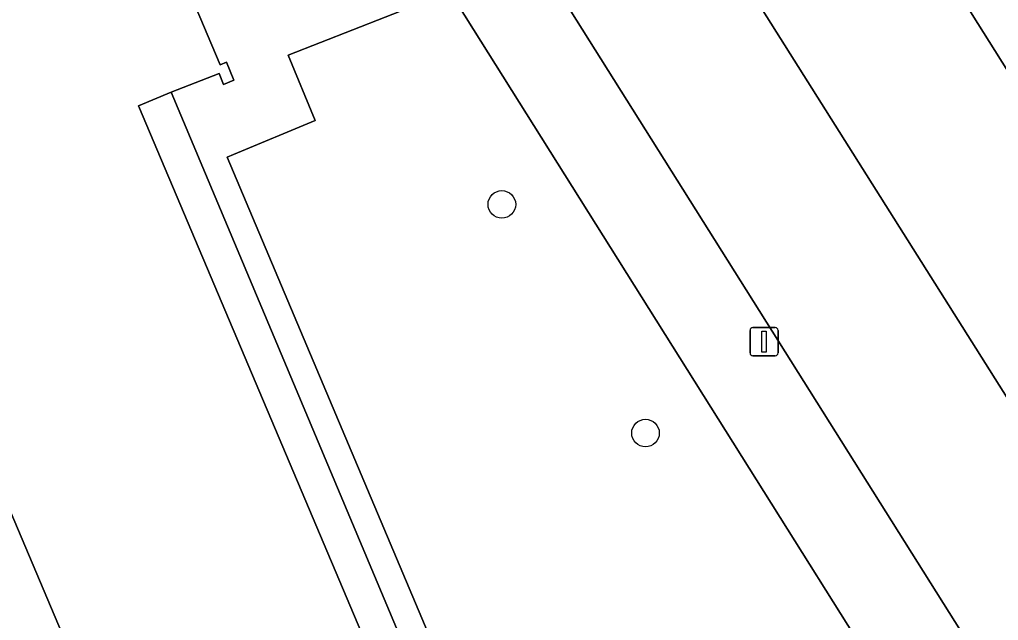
# Model space of a CAD drawing. Extents: x 160077 to 160948, y 386481 to 387498.
# Drawn here: x 160458.74 to 160493.38, y 386782.41 to 386803.66 of the extents above; entities that cross this region are included whole.
import ezdxf

# ---------------------------------------------------------------- set-up
doc = ezdxf.new("R2010")
doc.units = 0
for name, color, linetype in [('IMGEO_Boom', 7, 'Continuous'), ('IMGEO_Groenvoorziening', 7, 'Continuous'), ('IMGEO_Lichtmast', 7, 'Continuous'), ('IMGEO_Pand', 7, 'Continuous'), ('IMGEO_Parkeervlak_open', 7, 'Continuous'), ('IMGEO_Rijbaan_lokaal_open', 7, 'Continuous'), ('IMGEO_Voetpad_open', 7, 'Continuous')]:
    doc.layers.add(name, color=color, linetype=linetype)

msp = doc.modelspace()

# ---------------------------------------------------------------- linework, layer by layer
at = {"layer": 'IMGEO_Boom'}
for centre in [(160475.807, 386797.121), (160480.889, 386789.036)]:
    msp.add_circle(centre, 0.489, dxfattribs=at)
at = {"layer": 'IMGEO_Groenvoorziening'}
msp.add_lwpolyline([(160473.964, 386804.652), (160468.251, 386802.396), (160469.206, 386800.085), (160466.311, 386798.888), (160466.094, 386798.798), (160486.656, 386750.116), (160488.153, 386750.743), (160488.464, 386750), (160490.502, 386745.141), (160489.121, 386744.524), (160491.592, 386738.604), (160497.159, 386742.086), (160500, 386743.867), (160508.689, 386749.315), (160508.266, 386750), (160505.586, 386754.336), (160504.545, 386756.01), (160500, 386763.239)], close=True, dxfattribs=at)
msp.add_lwpolyline([(160440.964, 386788.9), (160472.273, 386739.018), (160477.966, 386729.906), (160479.992, 386731.209), (160490.538, 386737.945), (160487.949, 386744.148), (160482.557, 386741.841), (160480.478, 386746.874), (160475.909, 386744.939), (160473.766, 386750), (160453.962, 386796.768)], dxfattribs=at)
at = {"layer": 'IMGEO_Lichtmast'}
for p, q in [((160484.59, 386791.868), (160484.59, 386792.668)), ((160484.59, 386792.668), (160484.59, 386791.868)), ((160484.69, 386792.768), (160485.48, 386792.768)), ((160485.48, 386792.768), (160484.69, 386792.768)), ((160485.58, 386792.668), (160485.58, 386791.868)), ((160485.58, 386791.868), (160485.58, 386792.668)), ((160485.48, 386791.768), (160484.69, 386791.768)), ((160484.69, 386791.768), (160485.48, 386791.768))]:
    msp.add_line(p, q, dxfattribs=at)
msp.add_lwpolyline([(160485.01, 386792.643), (160485.16, 386792.643), (160485.16, 386791.893), (160485.01, 386791.893), (160485.01, 386792.643)], dxfattribs=at)
for centre, start, end in [((160484.69, 386792.668), 90, 180), ((160484.69, 386792.668), 90, 180), ((160485.48, 386792.668), 0, 90), ((160485.48, 386792.668), 360, 90), ((160484.69, 386791.868), 180, 270), ((160484.69, 386791.868), 180, 270), ((160485.48, 386791.868), 270, 0), ((160485.48, 386791.868), 270, 0)]:
    msp.add_arc(centre, 0.1, start, end, dxfattribs=at)
at = {"layer": 'IMGEO_Pand'}
for points in [[(160484.379, 386750), (160462.951, 386800.604), (160464.11, 386801.095), (160465.8, 386801.752), (160465.961, 386801.364), (160466.33, 386801.517), (160466.065, 386802.153), (160465.843, 386802.059), (160464.826, 386804.463), (160465.083, 386804.572), (160463.525, 386808.256), (160463.156, 386808.1), (160463.265, 386807.842), (160461.257, 386806.993), (160461.596, 386806.19), (160461.067, 386805.966), (160456.393, 386803.987)], [(160453.962, 386796.768), (160473.766, 386750)]]:
    msp.add_lwpolyline(points, dxfattribs=at)
at = {"layer": 'IMGEO_Parkeervlak_open'}
for points in [[(160506.313, 386770.262), (160484.216, 386805.302), (160473.247, 386822.633)], [(160485.3, 386815.198), (160493.709, 386801.834), (160500, 386791.819), (160509.431, 386776.805), (160521.564, 386757.591), (160525.066, 386759.804)], [(160480.957, 386808.924), (160476.862, 386806.156), (160492.749, 386780.913), (160500, 386769.417), (160507.532, 386757.475), (160511.203, 386759.837)]]:
    msp.add_lwpolyline(points, dxfattribs=at)
at = {"layer": 'IMGEO_Rijbaan_lokaal_open'}
for points in [[(160500, 386791.819), (160493.709, 386801.834), (160485.3, 386815.198), (160478.374, 386826.207)], [(160473.247, 386822.633), (160484.216, 386805.302), (160506.313, 386770.262), (160512.49, 386760.505), (160513.375, 386759.047), (160516.389, 386754.32), (160516.594, 386754.45), (160521.564, 386757.591), (160509.431, 386776.805), (160500, 386791.819)]]:
    msp.add_lwpolyline(points, dxfattribs=at)
at = {"layer": 'IMGEO_Voetpad_open'}
for points in [[(160492.749, 386780.913), (160476.862, 386806.156), (160473.811, 386804.896), (160473.964, 386804.652), (160500, 386763.239)], [(160486.656, 386750.116), (160466.094, 386798.798), (160466.311, 386798.888), (160469.206, 386800.085), (160468.251, 386802.396), (160473.964, 386804.652)], [(160464.826, 386804.463), (160465.843, 386802.059), (160466.065, 386802.153), (160466.33, 386801.517), (160465.961, 386801.364), (160465.8, 386801.752), (160464.11, 386801.095), (160485.589, 386750)]]:
    msp.add_lwpolyline(points, dxfattribs=at)
msp.add_lwpolyline([(160464.11, 386801.095), (160462.951, 386800.604), (160484.379, 386750), (160484.789, 386749.031), (160485.814, 386749.465), (160485.589, 386750)], close=True, dxfattribs=at)

doc.saveas('drawing.dxf')
